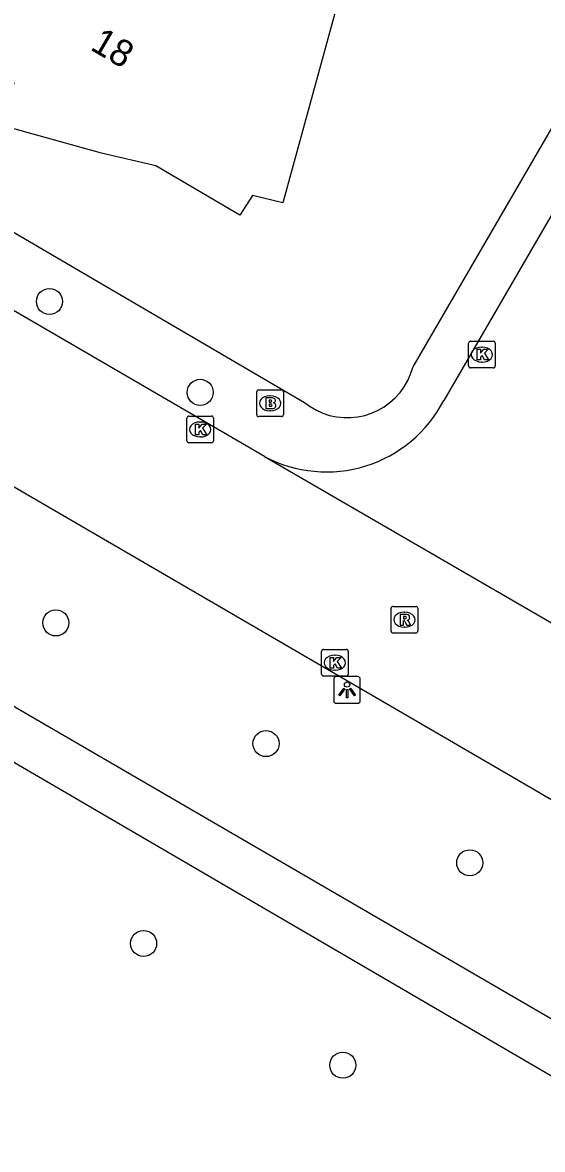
# Model space of a CAD drawing. Extents: x 157321 to 158827, y 386650 to 388532.
# Drawn here: x 158346.84 to 158366.34, y 387151.72 to 387193.96 of the extents above; entities that cross this region are included whole.
import ezdxf

# ---------------------------------------------------------------- set-up
doc = ezdxf.new("R2010")
doc.units = 0
for name, color, linetype in [('IMGEO_Berm_groen', 7, 'Continuous'), ('IMGEO_Boom', 7, 'Continuous'), ('IMGEO_Brandkraan', 7, 'Continuous'), ('IMGEO_Kolk', 7, 'Continuous'), ('IMGEO_Lichtpunt', 7, 'Continuous'), ('IMGEO_Pand', 7, 'Continuous'), ('IMGEO_Pand_nummerreeks', 7, 'Continuous'), ('IMGEO_Rijbaan_lokaal_gesloten', 7, 'Continuous'), ('IMGEO_Rioolput', 7, 'Continuous'), ('IMGEO_Voetpad_halfverhard', 7, 'Continuous')]:
    doc.layers.add(name, color=color, linetype=linetype)

msp = doc.modelspace()

# ---------------------------------------------------------------- linework, layer by layer
at = {"layer": 'IMGEO_Berm_groen'}
msp.add_lwpolyline([(158343.795, 387187.676), (158357.417, 387179.719), (158357.633, 387179.562), (158357.865, 387179.428), (158358.107, 387179.32), (158358.36, 387179.237), (158358.621, 387179.182), (158358.886, 387179.154), (158359.152, 387179.154), (158359.418, 387179.181), (158359.678, 387179.236), (158359.932, 387179.319), (158360.176, 387179.427), (158360.407, 387179.56), (158360.622, 387179.716), (158360.821, 387179.895), (158360.999, 387180.093), (158361.156, 387180.308), (158361.289, 387180.539), (158361.398, 387180.782), (158361.481, 387181.036), (158361.487, 387181.06), (158382.376, 387216.979)], dxfattribs=at)
at = {"layer": 'IMGEO_Boom'}
for centre in [(158347.847, 387183.504), (158353.503, 387180.098), (158348.086, 387171.458), (158355.972, 387166.934), (158363.615, 387162.466), (158351.38, 387159.443), (158358.853, 387154.88)]:
    msp.add_circle(centre, 0.489, dxfattribs=at)
at = {"layer": 'IMGEO_Brandkraan'}
for p, q in [((158355.623, 387179.264), (158355.623, 387180.116)), ((158355.698, 387180.19), (158356.55, 387180.19)), ((158356.624, 387180.116), (158356.624, 387179.264)), ((158356.111, 387179.97), (158356.136, 387179.97)), ((158356.55, 387179.19), (158355.698, 387179.19)), ((158356.134, 387179.41), (158356.109, 387179.41))]:
    msp.add_line(p, q, dxfattribs=at)
for points in [[(158355.623, 387179.264), (158355.623, 387180.116)], [(158355.698, 387180.19), (158356.55, 387180.19)], [(158356.624, 387180.116), (158356.624, 387179.264)], [(158355.971, 387179.89), (158355.971, 387179.49), (158356.184, 387179.49)], [(158356.202, 387179.89), (158355.971, 387179.89)], [(158356.15, 387179.809), (158356.096, 387179.809), (158356.096, 387179.733)], [(158356.096, 387179.733), (158356.149, 387179.733)], [(158356.158, 387179.657), (158356.096, 387179.657), (158356.096, 387179.576)], [(158356.55, 387179.19), (158355.698, 387179.19)], [(158356.096, 387179.576), (158356.158, 387179.576)]]:
    msp.add_lwpolyline(points, dxfattribs=at)
for centre, radius, start, end in [((158355.7, 387180.114), 0.0765, 91.552, 178.448), ((158355.7, 387180.114), 0.0765, 91.552, 178.448), ((158356.548, 387180.114), 0.0765, 1.552, 88.448), ((158356.548, 387180.114), 0.0765, 1.552, 88.448), ((158356.151, 387179.771), 0.0379, 267.8285, 90.9355), ((158356.159, 387179.616), 0.0404, 269.8759, 90.5077), ((158356.206, 387179.745), 0.145, 59.4692, 91.5367), ((158356.231, 387179.792), 0.0922, 285.5137, 58.1501), ((158356.236, 387179.6), 0.105, 301.3115, 78.989), ((158355.7, 387179.266), 0.0765, 181.552, 268.448), ((158355.7, 387179.266), 0.0765, 181.552, 268.448), ((158356.19, 387179.741), 0.251, 268.6676, 293.5347), ((158356.548, 387179.266), 0.0765, 271.552, 358.448), ((158356.548, 387179.266), 0.0765, 271.552, 358.448)]:
    msp.add_arc(centre, radius, start, end, dxfattribs=at)
for centre, major_axis, ratio, start_param, end_param in [((158356.11, 387179.69), (-0.387, 0.002), 0.722429, 4.712389, 7.853982), ((158356.135, 387179.69), (-0.39, 0.002), 0.717154, 1.570796, 4.712389)]:
    msp.add_ellipse(centre, major_axis=major_axis, ratio=ratio, start_param=start_param, end_param=end_param, dxfattribs=at)
at = {"layer": 'IMGEO_Kolk'}
for p, q in [((158363.572, 387181.089), (158363.572, 387181.941)), ((158363.647, 387182.015), (158364.499, 387182.015)), ((158364.06, 387181.795), (158364.085, 387181.795)), ((158364.573, 387181.941), (158364.573, 387181.089)), ((158364.499, 387181.015), (158363.647, 387181.015)), ((158364.083, 387181.235), (158364.058, 387181.235)), ((158353.078, 387179.207), (158353.93, 387179.207)), ((158353.003, 387178.281), (158353.003, 387179.133)), ((158353.491, 387178.987), (158353.516, 387178.987)), ((158354.004, 387179.133), (158354.004, 387178.281)), ((158353.514, 387178.427), (158353.489, 387178.427)), ((158353.93, 387178.207), (158353.078, 387178.207)), ((158358.055, 387169.539), (158358.055, 387170.391)), ((158358.13, 387170.465), (158358.982, 387170.465)), ((158359.056, 387170.391), (158359.056, 387169.539)), ((158358.543, 387170.245), (158358.568, 387170.245)), ((158358.982, 387169.465), (158358.13, 387169.465)), ((158358.566, 387169.685), (158358.541, 387169.685))]:
    msp.add_line(p, q, dxfattribs=at)
for points in [[(158363.572, 387181.089), (158363.572, 387181.941)], [(158363.647, 387182.015), (158364.499, 387182.015)], [(158363.893, 387181.715), (158364.016, 387181.715), (158364.016, 387181.564), (158364.146, 387181.715), (158364.31, 387181.715), (158364.164, 387181.564), (158364.317, 387181.315), (158364.165, 387181.315), (158364.08, 387181.479), (158364.016, 387181.412), (158364.016, 387181.315), (158363.893, 387181.315), (158363.893, 387181.715)], [(158364.573, 387181.941), (158364.573, 387181.089)], [(158364.499, 387181.015), (158363.647, 387181.015)], [(158353.078, 387179.207), (158353.93, 387179.207)], [(158353.003, 387178.281), (158353.003, 387179.133)], [(158353.324, 387178.907), (158353.447, 387178.907), (158353.447, 387178.756), (158353.577, 387178.907), (158353.741, 387178.907), (158353.595, 387178.756), (158353.748, 387178.507), (158353.596, 387178.507), (158353.511, 387178.671), (158353.447, 387178.604), (158353.447, 387178.507), (158353.324, 387178.507), (158353.324, 387178.907)], [(158354.004, 387179.133), (158354.004, 387178.281)], [(158353.93, 387178.207), (158353.078, 387178.207)], [(158358.055, 387169.539), (158358.055, 387170.391)], [(158358.13, 387170.465), (158358.982, 387170.465)], [(158359.056, 387170.391), (158359.056, 387169.539)], [(158358.376, 387170.165), (158358.499, 387170.165), (158358.499, 387170.014), (158358.629, 387170.165), (158358.793, 387170.165), (158358.647, 387170.014), (158358.8, 387169.765), (158358.648, 387169.765), (158358.563, 387169.929), (158358.499, 387169.862), (158358.499, 387169.765), (158358.376, 387169.765), (158358.376, 387170.165)], [(158358.982, 387169.465), (158358.13, 387169.465)]]:
    msp.add_lwpolyline(points, dxfattribs=at)
for centre, start, end in [((158363.649, 387181.939), 91.552, 178.448), ((158363.649, 387181.939), 91.552, 178.448), ((158364.497, 387181.939), 1.552, 88.448), ((158364.497, 387181.939), 1.552, 88.448), ((158363.649, 387181.091), 181.552, 268.448), ((158363.649, 387181.091), 181.552, 268.448), ((158364.497, 387181.091), 271.552, 358.448), ((158364.497, 387181.091), 271.552, 358.448), ((158353.08, 387179.131), 91.552, 178.448), ((158353.08, 387179.131), 91.552, 178.448), ((158353.928, 387179.131), 1.552, 88.448), ((158353.928, 387179.131), 1.552, 88.448), ((158353.08, 387178.283), 181.552, 268.448), ((158353.08, 387178.283), 181.552, 268.448), ((158353.928, 387178.283), 271.552, 358.448), ((158353.928, 387178.283), 271.552, 358.448), ((158358.132, 387170.389), 91.552, 178.448), ((158358.132, 387170.389), 91.552, 178.448), ((158358.98, 387170.389), 1.552, 88.448), ((158358.98, 387170.389), 1.552, 88.448), ((158358.132, 387169.541), 181.552, 268.448), ((158358.132, 387169.541), 181.552, 268.448), ((158358.98, 387169.541), 271.552, 358.448), ((158358.98, 387169.541), 271.552, 358.448)]:
    msp.add_arc(centre, 0.0765, start, end, dxfattribs=at)
for centre, major_axis, ratio, start_param, end_param in [((158364.059, 387181.515), (-0.387, 0.002), 0.722429, 4.712389, 7.853982), ((158364.084, 387181.515), (-0.39, 0.002), 0.717154, 1.570796, 4.712389), ((158353.49, 387178.707), (-0.387, 0.002), 0.722429, 4.712389, 7.853982), ((158353.515, 387178.707), (-0.39, 0.002), 0.717154, 1.570796, 4.712389), ((158358.542, 387169.965), (-0.387, 0.002), 0.722429, 4.712389, 7.853982), ((158358.567, 387169.965), (-0.39, 0.002), 0.717154, 1.570796, 4.712389)]:
    msp.add_ellipse(centre, major_axis=major_axis, ratio=ratio, start_param=start_param, end_param=end_param, dxfattribs=at)
at = {"layer": 'IMGEO_Lichtpunt'}
for p, q in [((158358.514, 387169.349), (158358.514, 387168.542)), ((158358.514, 387169.349), (158358.514, 387168.542)), ((158359.416, 387169.444), (158358.608, 387169.444)), ((158359.416, 387169.444), (158358.608, 387169.444)), ((158359.51, 387168.542), (158359.51, 387169.349)), ((158359.51, 387168.542), (158359.51, 387169.349)), ((158358.608, 387168.448), (158359.416, 387168.448)), ((158358.608, 387168.448), (158359.416, 387168.448))]:
    msp.add_line(p, q, dxfattribs=at)
for points in [[(158358.888, 387169.013), (158358.927, 387168.985), (158358.739, 387168.723), (158358.701, 387168.75), (158358.888, 387169.013)], [(158358.99, 387168.965), (158359.037, 387168.965), (158359.037, 387168.643), (158358.99, 387168.643), (158358.99, 387168.965)], [(158359.1, 387168.985), (158359.138, 387169.012), (158359.325, 387168.75), (158359.286, 387168.722), (158359.1, 387168.985)]]:
    msp.add_lwpolyline(points, dxfattribs=at)
msp.add_circle((158359.013, 387169.147), 0.0994, dxfattribs=at)
for centre, start, end in [((158358.608, 387169.349), 90, 180), ((158358.608, 387169.349), 90, 180), ((158359.416, 387169.349), 0, 90), ((158359.416, 387169.349), 0, 90), ((158358.608, 387168.542), 180, 270), ((158358.608, 387168.542), 180, 270), ((158359.416, 387168.542), 270, 0), ((158359.416, 387168.542), 270, 360)]:
    msp.add_arc(centre, 0.0946, start, end, dxfattribs=at)
at = {"layer": 'IMGEO_Pand'}
msp.add_lwpolyline([(158349.778, 387209.599), (158351.465, 387212.495), (158357.58, 387208.874), (158350.465, 387206.996), (158352.394, 387199.685), (158354.672, 387199.059), (158359.493, 387197.735), (158356.6, 387187.203), (158355.466, 387187.476), (158354.991, 387186.737), (158351.844, 387188.586), (158349.794, 387189.062), (158346.105, 387190.088), (158346.358, 387191.078), (158346.517, 387191.697), (158342.4, 387194.101), (158342.1, 387193.592), (158340.876, 387194.312), (158343.392, 387198.633), (158349.778, 387209.599)], dxfattribs=at)
at = {"layer": 'IMGEO_Rijbaan_lokaal_gesloten'}
for points in [[(158383.752, 387216.141), (158362.64, 387179.793)], [(158355.916, 387177.697), (158342.509, 387185.483)], [(158339.479, 387180.639), (158387.508, 387152.728), (158389.595, 387151.506)], [(158355.916, 387177.697), (158369.214, 387169.995)]]:
    msp.add_lwpolyline(points, dxfattribs=at)
msp.add_arc((158358.242, 387182.068), 4.951, 241.9787, 332.6478, dxfattribs=at)
at = {"layer": 'IMGEO_Rioolput'}
for p, q in [((158360.665, 387171.152), (158360.665, 387172.004)), ((158360.74, 387172.078), (158361.592, 387172.078)), ((158361.666, 387172.004), (158361.666, 387171.152)), ((158361.153, 387171.858), (158361.178, 387171.858)), ((158361.176, 387171.298), (158361.151, 387171.298)), ((158361.592, 387171.078), (158360.74, 387171.078))]:
    msp.add_line(p, q, dxfattribs=at)
for points in [[(158360.665, 387171.152), (158360.665, 387172.004)], [(158360.74, 387172.078), (158361.592, 387172.078)], [(158361.666, 387172.004), (158361.666, 387171.152)], [(158361.254, 387171.776), (158361.002, 387171.778), (158361.002, 387171.378)], [(158361.18, 387171.697), (158361.126, 387171.697), (158361.126, 387171.616)], [(158361.126, 387171.616), (158361.178, 387171.616)], [(158361.002, 387171.378), (158361.126, 387171.378), (158361.126, 387171.54), (158361.137, 387171.54)], [(158361.184, 387171.511), (158361.255, 387171.378), (158361.395, 387171.378), (158361.33, 387171.504)], [(158361.592, 387171.078), (158360.74, 387171.078)]]:
    msp.add_lwpolyline(points, dxfattribs=at)
for centre, radius, start, end in [((158360.742, 387172.002), 0.0765, 91.552, 178.448), ((158360.742, 387172.002), 0.0765, 91.552, 178.448), ((158361.59, 387172.002), 0.0765, 1.552, 88.448), ((158361.59, 387172.002), 0.0765, 1.552, 88.448), ((158361.162, 387171.805), 0.19, 274.7715, 282.9687), ((158361.186, 387171.601), 0.0964, 77.0061, 93.1865), ((158361.2, 387171.658), 0.0378, 276.6634, 79.6772), ((158361.253, 387171.666), 0.109, 350.3612, 89.416), ((158361.251, 387171.666), 0.112, 277.5842, 350.9817), ((158360.742, 387171.154), 0.0765, 181.552, 268.448), ((158360.742, 387171.154), 0.0765, 181.552, 268.448), ((158361.136, 387171.487), 0.0533, 26.0293, 88.6989), ((158361.235, 387171.451), 0.108, 29.5134, 73.7905), ((158361.59, 387171.154), 0.0765, 271.552, 358.448), ((158361.59, 387171.154), 0.0765, 271.552, 358.448)]:
    msp.add_arc(centre, radius, start, end, dxfattribs=at)
for centre, major_axis, ratio, start_param, end_param in [((158361.152, 387171.578), (-0.387, 0.002), 0.722429, 4.712389, 7.853982), ((158361.177, 387171.578), (-0.39, 0.002), 0.717154, 1.570796, 4.712389)]:
    msp.add_ellipse(centre, major_axis=major_axis, ratio=ratio, start_param=start_param, end_param=end_param, dxfattribs=at)
at = {"layer": 'IMGEO_Voetpad_halfverhard'}
for points in [[(158389.324, 387143.457), (158336.774, 387173.974)], [(158335.894, 387172.422), (158377.225, 387148.341)]]:
    msp.add_lwpolyline(points, dxfattribs=at)

# ---------------------------------------------------------------- texts
at = {"layer": 'IMGEO_Pand_nummerreeks'}
msp.add_text('18', height=1, rotation=329.6782, dxfattribs=at).set_placement((158349.336, 387192.963))

doc.saveas('drawing.dxf')
